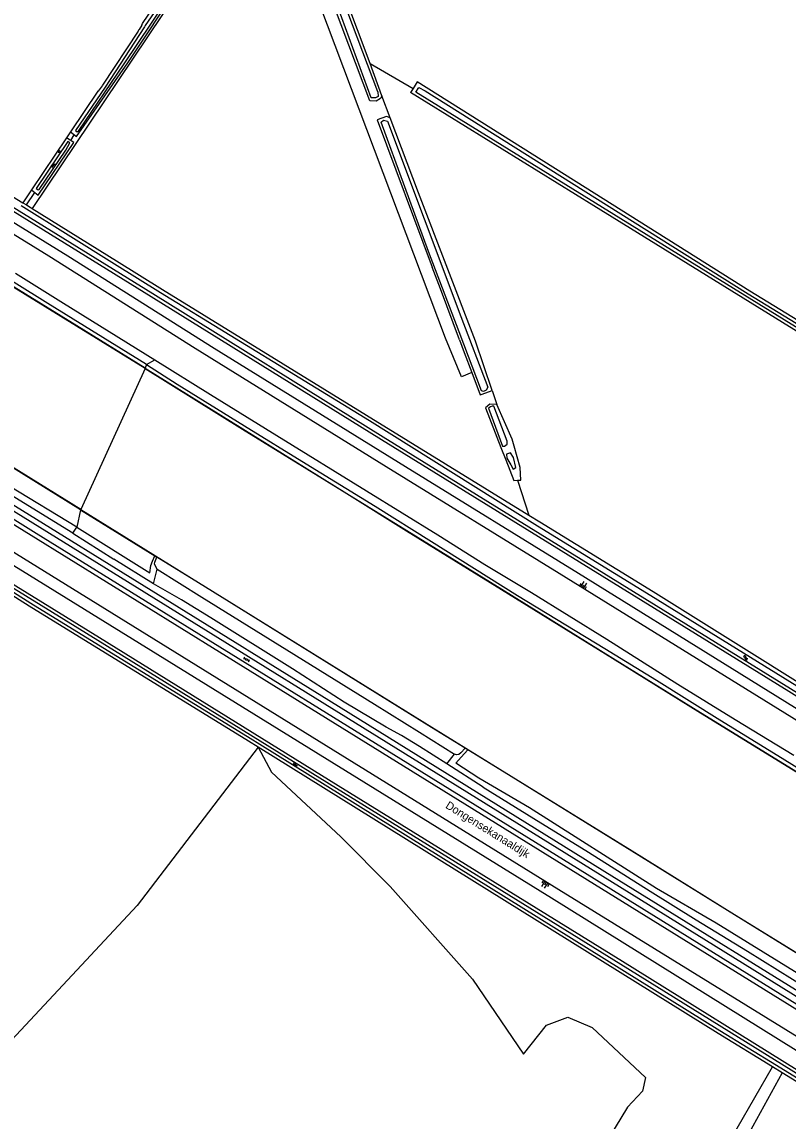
# Model space of a CAD drawing. Extents: x 124000 to 128010, y 398999 to 403000.
# Drawn here: x 125312.4 to 125551.7, y 402120.5 to 402463.9 of the extents above; entities that cross this region are included whole.
import ezdxf

# ---------------------------------------------------------------- set-up
doc = ezdxf.new("R2010")
doc.units = 0
for name, color, linetype in [('gg-afsc-draadraster', 7, 'Continuous'), ('gg-afsc-lijn draadraster', 7, 'Continuous'), ('gg-anno-openbare ruimte label', 7, 'Continuous'), ('gg-knt-BGT kruinlijn', 7, 'Continuous'), ('gg-knt-bovenkant onderkant talud', 7, 'Continuous'), ('gg-knt-bronhoudergrens', 7, 'Continuous'), ('gg-knt-verharding', 7, 'Continuous'), ('gg-kntw-bovenkant insteek waterloop', 7, 'Continuous'), ('gg-kntw-waterlijn', 7, 'Continuous'), ('gg-kwrk-duiker nz buis', 7, 'Continuous'), ('gt-grn-groengrens', 7, 'Continuous'), ('gt-grn-vlakafsluiter', 7, 'Continuous'), ('gt-symb-gesloten verharding', 7, 'Continuous'), ('gt-symb-groenvak', 7, 'Continuous'), ('gt-symb-talud symbool', 7, 'Continuous'), ('gt-symb-watersymbool', 7, 'Continuous'), ('gx-grn-maaiveld', 7, 'Continuous')]:
    doc.layers.add(name, color=color, linetype=linetype)

# ---------------------------------------------------------------- blocks, each defined once
blk = doc.blocks.new('gt0-WA')
at = {"layer": 'gt-symb-watersymbool'}
for centre, start, end in [((-0.32, 0.02), 28.0725, 151.9275), ((0.43, 0.42), 208.0725, 331.9275), ((-0.32, -0.43), 28.0725, 151.9275), ((0.43, -0.03), 208.0725, 331.9275)]:
    blk.add_arc(centre, 0.425, start, end, dxfattribs=at)
blk = doc.blocks.new('gt0-GRVAK')
at = {"layer": 'gt-symb-groenvak'}
for p, q in [((-0.11, 0.19), (-0.23, 0.24)), ((-0.18, 0.15), (0.09, 0.15)), ((-0.09, 0.21), (-0.16, 0.32)), ((-0.05, 0.21), (-0.05, 0.39)), ((0, 0.21), (0.06, 0.32)), ((0.01, 0.19), (0.13, 0.24)), ((0.26, -0.05), (0.2, 0.06)), ((0.3, -0.05), (0.3, 0.13)), ((0.35, -0.05), (0.41, 0.06)), ((-0.25, -0.23), (-0.36, -0.18)), ((-0.32, -0.26), (-0.05, -0.26)), ((-0.23, -0.21), (-0.29, -0.1)), ((-0.18, -0.2), (-0.18, -0.02)), ((-0.14, -0.21), (-0.07, -0.1)), ((-0.12, -0.23), (0, -0.18)), ((0.24, -0.07), (0.12, -0.02)), ((0.17, -0.11), (0.44, -0.11)), ((0.37, -0.07), (0.49, -0.02))]:
    blk.add_line(p, q, dxfattribs=at)
blk = doc.blocks.new('gt0-GESVH1')
at = {"layer": 'gt-symb-gesloten verharding'}
for p, q in [((-0.99, -0.26), (0.01, 0.24)), ((0.01, -0.26), (-0.99, 0.24)), ((0.01, 0.24), (1.01, -0.26)), ((1.01, 0.24), (0.01, -0.26))]:
    blk.add_line(p, q, dxfattribs=at)
blk = doc.blocks.new('gt0-TALUD_1')
at = {"layer": 'gt-symb-talud symbool'}
for p, q in [((-1, -1), (-1, 0)), ((-0.5, -2), (-0.5, 0)), ((0, -1), (0, 0)), ((0.5, -2), (0.5, 0)), ((1, -1), (1, 0))]:
    blk.add_line(p, q, dxfattribs=at)

msp = doc.modelspace()

# ---------------------------------------------------------------- linework, layer by layer
at = {"layer": 'gg-afsc-draadraster'}
for p, q in [((125327.58, 402429.53), (125326.36, 402427.71)), ((125315.41, 402411.43), (125312.69, 402407.43))]:
    msp.add_line(p, q, dxfattribs=at)
at = {"layer": 'gg-afsc-lijn draadraster'}
for p, q in [((125327.58, 402429.53), (125326.36, 402427.71)), ((125315.41, 402411.43), (125312.69, 402407.43))]:
    msp.add_line(p, q, dxfattribs=at)
at = {"layer": 'gg-knt-BGT kruinlijn'}
for p, q in [((125320.76, 402390.69), (125259.87, 402428.2)), ((125366.47, 402361.87), (125320.76, 402390.69)), ((125310.38, 402385.42), (125325.36, 402376.05)), ((125325.36, 402376.05), (125353.95, 402358.35)), ((125426.19, 402324.88), (125366.47, 402361.87)), ((125353.95, 402358.35), (125371.32, 402347.48)), ((125371.32, 402347.48), (125392.02, 402334.66)), ((125392.02, 402334.66), (125420.05, 402317.41)), ((125328.35, 402304.14), (125295.89, 402324.09)), ((125480.19, 402291.55), (125426.19, 402324.88)), ((125420.05, 402317.41), (125442.3, 402303.66)), ((125328.35, 402304.14), (125341.08, 402296.06)), ((125442.3, 402303.66), (125457.03, 402294.38)), ((125457.03, 402294.38), (125471.6, 402285.69)), ((125576.22, 402232.05), (125480.19, 402291.55)), ((125362.24, 402283.37), (125353.46, 402288.38)), ((125471.6, 402285.69), (125495.13, 402271.08)), ((125371.39, 402277.77), (125362.24, 402283.37)), ((125396.91, 402261.78), (125371.39, 402277.77)), ((125495.13, 402271.08), (125517.23, 402257.06)), ((125413.09, 402251.34), (125396.91, 402261.78)), ((125517.23, 402257.06), (125535.2, 402246.02)), ((125426.19, 402243.61), (125413.09, 402251.34)), ((125430.93, 402240.97), (125426.19, 402243.61)), ((125535.2, 402246.02), (125553.49, 402234.78)), ((125436.57, 402237.54), (125430.93, 402240.97)), ((125445.12, 402232.07), (125436.57, 402237.54)), ((125456.44, 402224.82), (125472.29, 402215.02)), ((125472.29, 402215.02), (125489.4, 402204.49)), ((125489.4, 402204.49), (125508.57, 402192.32)), ((125508.57, 402192.32), (125523.03, 402183.41)), ((125523.03, 402183.41), (125538.99, 402173.58)), ((125538.99, 402173.58), (125557.75, 402161.92))]:
    msp.add_line(p, q, dxfattribs=at)
msp.add_lwpolyline([(125000, 402490.3), (125143.4, 402401.21), (125480.11, 402192.86), (125626.78, 402102.32), (125791.28, 402000)], dxfattribs=at)
at = {"layer": 'gg-knt-bovenkant onderkant talud'}
for points in [[(125956.43, 402000), (125949.9, 402003.99), (125825.12, 402081.88), (125783.68, 402107.41), (125726.06, 402143.29), (125582.24, 402232.05), (125486.2, 402291.55), (125432.2, 402324.88), (125372.48, 402361.87), (125326.78, 402390.69), (125265.89, 402428.2), (125210.84, 402461.92), (125177.83, 402482.89), (125149.94, 402500)], [(125000, 402484.9), (125141.93, 402397.09), (125311.23, 402293.2), (125477.8, 402190.25), (125625.12, 402098.55), (125784.36, 402000)]]:
    msp.add_lwpolyline(points, dxfattribs=at)
at = {"layer": 'gg-knt-bronhoudergrens'}
for p, q in [((125421.17, 402450.96), (125434.57, 402443.15)), ((125427.37, 402433.93), (125424.78, 402440.86)), ((125459.26, 402348.78), (125460.69, 402344.39))]:
    msp.add_line(p, q, dxfattribs=at)
for points in [[(125386.17, 402237.32), (125390.4, 402229.56), (125401.18, 402219.44), (125411.96, 402209.32), (125427.44, 402193.85), (125453.1, 402164.87), (125469.11, 402141.46), (125476.25, 402150.45), (125482.88, 402152.98), (125490.46, 402149.72), (125507.19, 402134.14), (125506.24, 402129.83), (125501.51, 402124.88), (125492.05, 402109.24), (125521.5, 402095.16), (125524.8, 402099.12), (125546.83, 402137.43)], [(125549.87, 402135.56), (125526.9, 402093.96), (125520.19, 402082.59), (125511.52, 402071.51), (125500.86, 402058.93), (125483.4, 402042.7), (125467, 402032.25)]]:
    msp.add_lwpolyline(points, dxfattribs=at)
at = {"layer": 'gg-knt-verharding'}
for points in [[(125304.2, 402312.04), (125316.86, 402304.2), (125483.74, 402200.87), (125599.09, 402129.31)], [(125305.24, 402313.86), (125484.74, 402202.7), (125600.08, 402131.1)]]:
    msp.add_lwpolyline(points, dxfattribs=at)
at = {"layer": 'gg-kntw-bovenkant insteek waterloop'}
for p, q in [((125424.78, 402440.86), (125421.17, 402450.96)), ((125434.57, 402443.15), (125433.74, 402441.81)), ((125435.82, 402445.18), (125434.57, 402443.15)), ((125327.58, 402429.53), (125329.41, 402428.06)), ((125326.36, 402427.71), (125315.41, 402411.43)), ((125317.52, 402409.8), (125328.62, 402426.21)), ((125328.62, 402426.21), (125326.36, 402427.71)), ((125315.41, 402411.43), (125317.52, 402409.8)), ((125314.97, 402406.02), (125315.63, 402405.61)), ((125315.63, 402405.61), (125341.91, 402389.28)), ((125456.15, 402347.62), (125459.26, 402348.78)), ((125470.76, 402309.85), (125474.21, 402307.73)), ((125549.87, 402135.56), (125546.83, 402137.43))]:
    msp.add_line(p, q, dxfattribs=at)
for points in [[(125421.17, 402450.96), (125413.23, 402472.05), (125399.09, 402509.65)], [(125815.77, 402091.27), (125802.78, 402099.11), (125780.21, 402113.03), (125765.59, 402121.76), (125680.79, 402174.5), (125623.5, 402209.98), (125551.97, 402254.73), (125424.72, 402333.37), (125352.77, 402378.05), (125216.45, 402462.33), (125166.85, 402493.07), (125155.92, 402500)], [(125163.68, 402500), (125187.76, 402484.7), (125228.87, 402458.86), (125312.69, 402407.43)], [(125329.41, 402428.06), (125345.43, 402451.15), (125361.65, 402475.45), (125377.82, 402500)], [(125774.62, 402000), (125742.4, 402019.94), (125640.59, 402083.12), (125559.21, 402133.49), (125500, 402170.32), (125411.21, 402225.23), (125336.59, 402271.53), (125259.44, 402319.11), (125197.85, 402357.57), (125130.56, 402399.22), (125000, 402479.59)], [(125459.26, 402348.78), (125454.03, 402364.18), (125436.28, 402410.48), (125427.37, 402433.93)], [(125312.69, 402407.43), (125313.85, 402406.72), (125314.97, 402406.02)], [(125341.91, 402389.28), (125356.3, 402380.35), (125470.76, 402309.85)], [(125386.17, 402237.32), (125383.13, 402239.21), (125314.67, 402281.37), (125271.7, 402308.56), (125270.99, 402307.74), (125269, 402309.21), (125269.46, 402310.02), (125243.98, 402325.76)], [(125474.21, 402307.73), (125509.55, 402285.96), (125583.99, 402239.41), (125650.28, 402198.77), (125718.99, 402156.31), (125751.81, 402135.78)], [(125546.83, 402137.43), (125529.9, 402147.86), (125386.17, 402237.32)], [(125596.59, 402106.71), (125582.03, 402115.76), (125549.87, 402135.56)]]:
    msp.add_lwpolyline(points, dxfattribs=at)
at = {"layer": 'gg-kntw-waterlijn'}
for p, q in [((125423.59, 402442.08), (125398.54, 402508.22)), ((125350.66, 402462.4), (125338.42, 402443.56))]:
    msp.add_line(p, q, dxfattribs=at)
for points in [[(125423.59, 402442.08), (125423.62, 402440.61), (125422.79, 402440.15), (125421.52, 402440.23), (125406.61, 402480.86), (125396.57, 402507.48), (125398.54, 402508.22)], [(125329.68, 402429.59), (125330.05, 402429.82), (125344.3, 402450.85), (125361.21, 402476.01), (125378.46, 402501.81), (125380.61, 402505.28)], [(125816.28, 402094.55), (125815.38, 402092.98), (125803.05, 402100.57), (125781.02, 402114.22), (125768.23, 402121.87), (125729.27, 402146.18), (125713.79, 402155.94), (125681.32, 402175.73), (125655.23, 402191.88), (125624.29, 402211.15), (125597.57, 402227.66), (125552.5, 402255.58), (125425.25, 402334.22), (125353.3, 402378.9), (125216.98, 402463.18), (125167.38, 402493.92), (125156.45, 402500.85)], [(125364, 402481.81), (125350.91, 402462.82), (125350.66, 402462.4)], [(125774.09, 401999.15), (125741.87, 402019.09), (125640.06, 402082.27), (125558.68, 402132.64), (125499.47, 402169.47), (125410.69, 402224.38), (125336.07, 402270.68), (125258.91, 402318.26), (125197.32, 402356.72), (125130.04, 402398.37), (124999.46, 402478.75)], [(125386.7, 402238.17), (125383.66, 402240.05), (125315.2, 402282.22), (125271.5, 402309.86), (125270.84, 402309.1), (125270.31, 402309.49), (125270.81, 402310.36), (125243.54, 402327.21), (125216.35, 402344.14), (125192.76, 402358.56), (125177.81, 402367.62), (125153.29, 402383.05), (125125.99, 402399.85), (125124.68, 402400.72), (125085.37, 402425.11), (125025.41, 402462.03), (125000.52, 402477.43)], [(125338.42, 402443.56), (125329.1, 402429.99), (125329.68, 402429.59)], [(125455.91, 402348.6), (125448.92, 402367.06), (125439.42, 402392.16), (125424.56, 402432.55), (125425.36, 402433.23), (125426.59, 402432.91), (125449.47, 402371.92), (125457.89, 402349.82), (125457.37, 402348.84), (125456.53, 402348.46), (125455.91, 402348.6)], [(125326.77, 402426.53), (125316.88, 402411.83), (125317.44, 402411.45)], [(125317.44, 402411.45), (125317.78, 402411.55), (125326.1, 402423.88), (125327.36, 402426.13), (125326.77, 402426.53)], [(125312.14, 402406.53), (125326.84, 402397.42), (125341.31, 402388.31)], [(125341.31, 402388.31), (125355.69, 402379.37), (125420.93, 402339.36), (125473.45, 402306.49)], [(125459.27, 402343.86), (125458.72, 402343.66), (125458.13, 402343.24), (125462.5, 402331.39), (125463.11, 402331.31), (125463.93, 402331.96), (125463.92, 402332.9), (125459.81, 402343.84), (125459.27, 402343.86)], [(125464.95, 402329.29), (125463.76, 402328.84), (125463.86, 402327.58), (125465.08, 402325.48), (125465.83, 402324.2), (125466.62, 402324.66), (125465.91, 402327.77), (125464.95, 402329.29)], [(125473.45, 402306.49), (125508.78, 402284.73), (125583.36, 402238.56), (125649.52, 402197.53), (125718.23, 402155.08), (125751.6, 402134.35)], [(125548.03, 402137.87), (125530.42, 402148.71), (125386.7, 402238.17)], [(125597.12, 402107.56), (125582.56, 402116.61), (125548.03, 402137.87)]]:
    msp.add_lwpolyline(points, dxfattribs=at)
at = {"layer": 'gg-kwrk-duiker nz buis'}
for p, q in [((125327.68, 402426.83), (125328.72, 402428.62)), ((125313.85, 402406.72), (125316.47, 402410.61))]:
    msp.add_line(p, q, dxfattribs=at)
at = {"layer": 'gt-grn-groengrens'}
for points in [[(125656.98, 402097.57), (125641.61, 402107.03), (125572.89, 402149.81), (125494.48, 402198.43), (125408.22, 402251.86), (125306.04, 402315.19)], [(125654.36, 402093.21), (125551.36, 402157.16), (125467.68, 402209.02), (125374.12, 402267.04), (125303.45, 402310.73)]]:
    msp.add_lwpolyline(points, dxfattribs=at)
at = {"layer": 'gt-grn-vlakafsluiter'}
msp.add_lwpolyline([(125386.17, 402237.32), (125348.37, 402187.87), (125290.23, 402125.62)], dxfattribs=at)
at = {"layer": 'gx-grn-maaiveld'}
for p, q in [((125349.8, 402462.92), (125348.99, 402461.57)), ((125348.99, 402461.57), (125348.85, 402461.34)), ((125337.41, 402443.9), (125336.18, 402442.31)), ((125449.04, 402364.6), (125450.54, 402360.58)), ((125450.54, 402360.58), (125452.88, 402354.33)), ((125351.35, 402356.9), (125350.93, 402355.7)), ((125351.35, 402356.9), (125353.95, 402358.35)), ((125350.88, 402355.62), (125330.79, 402311.57)), ((125350.88, 402355.62), (125350.93, 402355.7)), ((125467.23, 402320.7), (125468.26, 402320.77)), ((125467.23, 402320.7), (125470.76, 402309.85)), ((125330.74, 402311.48), (125329.52, 402306.06)), ((125330.74, 402311.48), (125330.79, 402311.57)), ((125330.74, 402311.48), (125353.92, 402297.08)), ((125328.35, 402304.14), (125329.52, 402306.06)), ((125353.46, 402288.38), (125341.08, 402296.06)), ((125353.92, 402297.08), (125354.49, 402296.73)), ((125353.46, 402288.38), (125354.59, 402292.95)), ((125451.68, 402236.48), (125450.84, 402237.01)), ((125445.12, 402232.07), (125447.52, 402235.17)), ((125456.44, 402224.82), (125445.12, 402232.07))]:
    msp.add_line(p, q, dxfattribs=at)
for points in [[(125350.88, 402355.62), (125329.46, 402368.87), (125308.56, 402381.81), (125273.47, 402403.54), (125239.75, 402424.43), (125211.1, 402442.16), (125169.81, 402467.85), (125156.49, 402476.04), (125127.75, 402493.86), (125102.46, 402509.47), (125077.18, 402525.17), (125049.49, 402542.3), (125019.51, 402560.9)], [(125350.93, 402355.7), (125329.51, 402368.95), (125308.61, 402381.9), (125273.52, 402403.63), (125239.8, 402424.52), (125211.15, 402442.24), (125169.86, 402467.93), (125156.54, 402476.13), (125127.8, 402493.95), (125102.51, 402509.55), (125077.23, 402525.26), (125049.55, 402542.38), (125019.56, 402560.98)], [(125351.35, 402356.9), (125320.53, 402375.93), (125290.49, 402394.57), (125265, 402410.52), (125235.74, 402428.57), (125207.06, 402446.35), (125177.07, 402464.76), (125156.37, 402477.47), (125129.41, 402494.16), (125102.75, 402510.8), (125073.95, 402528.49), (125044.78, 402546.62), (125021.98, 402560.4)], [(125330.74, 402311.48), (125282.98, 402341.07), (125247.26, 402363.23), (125213.54, 402384.06), (125158.47, 402418.17), (125110.95, 402447.63), (125070.55, 402472.66), (125037.17, 402493.35), (125019.33, 402504.42), (124994.79, 402519.54)], [(125330.79, 402311.57), (125283.03, 402341.16), (125247.31, 402363.31), (125213.59, 402384.15), (125158.53, 402418.25), (125111, 402447.71), (125070.61, 402472.74), (125037.22, 402493.44), (125019.39, 402504.51), (124994.84, 402519.63)], [(125329.52, 402306.06), (125308.58, 402318.8), (125288.24, 402331.46), (125250.72, 402354.91), (125211.21, 402379.18), (125184.81, 402395.37), (125159.6, 402411.37), (125129.72, 402429.59), (125102.1, 402446.59), (125075.56, 402463.28), (125047.95, 402480.38), (125034.88, 402488.47), (124992.27, 402515.13)], [(125452.88, 402354.33), (125449.72, 402353.02), (125444.72, 402365.14), (125390.8, 402508.25), (125388.59, 402514.12), (125387.9, 402513.31), (125351.62, 402459.25), (125315.63, 402405.61)], [(125421.08, 402439.24), (125405.53, 402480.46), (125395.08, 402508.15), (125399.09, 402509.65)], [(125349.8, 402462.92), (125350.07, 402463.36), (125361.73, 402480.68)], [(125348.85, 402461.34), (125348.67, 402461.05), (125337.6, 402444.14), (125337.41, 402443.9)], [(125336.18, 402442.31), (125336.13, 402442.25), (125327.58, 402429.53)], [(125616.93, 402331.43), (125691.91, 402284.64), (125691.92, 402284.49), (125691.89, 402284.22), (125691.78, 402283.98), (125691.6, 402283.79), (125691.35, 402283.67), (125660.07, 402303.03), (125561.91, 402363.78), (125491.53, 402407.27), (125435.43, 402441.95), (125436.36, 402443.45), (125438.33, 402442.35), (125487.74, 402411.34), (125539.27, 402378.93), (125578.11, 402355.18), (125616.93, 402331.43)], [(125692.42, 402283.63), (125692.61, 402283.97), (125692.72, 402284.33), (125692.76, 402284.71), (125692.72, 402285.1), (125692.68, 402285.33), (125692.64, 402285.36), (125617.46, 402332.28), (125578.63, 402356.03), (125539.8, 402379.78), (125488.27, 402412.19), (125435.82, 402445.18)], [(125424.78, 402440.86), (125424.39, 402440.02), (125422.99, 402439.15), (125421.08, 402439.24)], [(125692.42, 402283.63), (125692.16, 402283.35), (125691.85, 402283.12), (125691.5, 402282.96), (125691.13, 402282.87), (125690.74, 402282.87), (125659.54, 402302.18), (125561.38, 402362.93), (125491, 402406.42), (125433.74, 402441.81)], [(125427.37, 402433.93), (125426.26, 402434.31), (125423.34, 402433.36), (125440.56, 402387.28)], [(125449.04, 402364.6), (125443.09, 402380.51), (125440.56, 402387.28)], [(125351.35, 402356.9), (125360.92, 402350.7), (125381.87, 402337.71), (125401.18, 402325.85), (125422.69, 402312.57), (125440.31, 402301.58), (125467.19, 402284.72), (125494.43, 402268.13), (125510.61, 402258.22), (125530.36, 402245.85), (125549.86, 402233.85), (125567.78, 402222.76), (125580.15, 402215.14), (125594.78, 402205.94), (125616.08, 402192.65), (125645.85, 402174.2), (125656.64, 402167.58)], [(125350.88, 402355.62), (125381.32, 402336.71), (125413.87, 402316.53), (125432.53, 402304.96), (125462.23, 402286.61), (125496.85, 402265.08), (125524.33, 402248.08), (125555.96, 402228.58), (125581.14, 402212.93), (125604.49, 402198.47), (125625.78, 402185.31), (125656.05, 402166.55)], [(125350.93, 402355.7), (125381.37, 402336.79), (125413.92, 402316.61), (125432.58, 402305.05), (125462.28, 402286.69), (125496.91, 402265.16), (125524.39, 402248.16), (125556.01, 402228.66), (125581.19, 402213.02), (125604.54, 402198.56), (125625.83, 402185.4), (125656.1, 402166.64)], [(125452.88, 402354.33), (125455.48, 402347.37), (125456.15, 402347.62)], [(125460.69, 402344.39), (125458.56, 402344.47), (125457.24, 402343.31), (125461.94, 402330.97), (125463.52, 402327.05), (125466.05, 402320.61), (125467.23, 402320.7)], [(125468.26, 402320.77), (125467.97, 402324.68), (125466.1, 402331.32), (125465.47, 402333.55), (125460.69, 402344.39)], [(125330.79, 402311.57), (125367.58, 402288.72), (125377.15, 402282.82), (125440.4, 402243.59), (125465.23, 402228.22), (125502.95, 402204.9), (125535, 402185.04), (125558.44, 402170.54), (125590.2, 402150.83), (125619.89, 402132.45), (125626.86, 402128.11)], [(125329.52, 402306.06), (125352.38, 402291.82), (125352.68, 402294.11), (125353.18, 402295.45), (125353.92, 402297.08)], [(125354.59, 402292.95), (125353.85, 402294.51), (125353.96, 402295.08), (125354.49, 402296.73)], [(125450.84, 402237.01), (125440.34, 402243.5), (125377.09, 402282.74), (125367.53, 402288.63), (125354.49, 402296.73)], [(125354.59, 402292.95), (125368.57, 402284.19), (125402.52, 402263.14), (125422.56, 402250.8), (125436.54, 402242.02), (125447.52, 402235.17)], [(125450.84, 402237.01), (125449.46, 402235.57), (125448.9, 402235.01), (125448.14, 402234.9), (125447.52, 402235.17)], [(125624.54, 402123.39), (125584.91, 402147.57), (125563.47, 402161.16), (125529.23, 402182.32), (125510.59, 402193.14), (125470.9, 402218.38), (125455.12, 402227.6), (125447.97, 402232.3), (125449.61, 402234.16), (125451.68, 402236.48)], [(125626.8, 402128.03), (125619.84, 402132.37), (125590.14, 402150.74), (125558.39, 402170.45), (125534.95, 402184.96), (125502.9, 402204.82), (125465.18, 402228.13), (125451.68, 402236.48)]]:
    msp.add_lwpolyline(points, dxfattribs=at)

# ---------------------------------------------------------------- block references
at = {"layer": 'gt-symb-gesloten verharding', "rotation": -31.33720572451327}
msp.add_blockref('gt0-GESVH1', (125382.57, 402264.76), dxfattribs=at)
at = {"layer": 'gt-symb-groenvak'}
msp.add_blockref('gt0-GRVAK', (125324.09, 402423.46), dxfattribs=at)
at = {"layer": 'gt-symb-talud symbool'}
for p, xscale, yscale, rotation in [((125487.31, 402287.12), 0.9993222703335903, 0.9993222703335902, 149.0460762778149), ((125476.29, 402195.22), 1.00043840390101, 1.0004384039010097, -31.720060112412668)]:
    msp.add_blockref('gt0-TALUD_1', p, dxfattribs=dict(at, xscale=xscale, yscale=yscale, rotation=rotation))
at = {"layer": 'gt-symb-watersymbool'}
for p, rotation in [((125322.12, 402419.01), 56.087487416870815), ((125538.37, 402265.28), -32.00538320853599), ((125397.72, 402231.87), -31.798912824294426)]:
    msp.add_blockref('gt0-WA', p, dxfattribs=dict(at, rotation=rotation))

# ---------------------------------------------------------------- texts
at = {"layer": 'gg-anno-openbare ruimte label'}
msp.add_text('Dongensekanaaldijk', height=2.5, rotation=328.1, dxfattribs=at).set_placement((125444.48, 402218.49))

doc.saveas('drawing.dxf')
